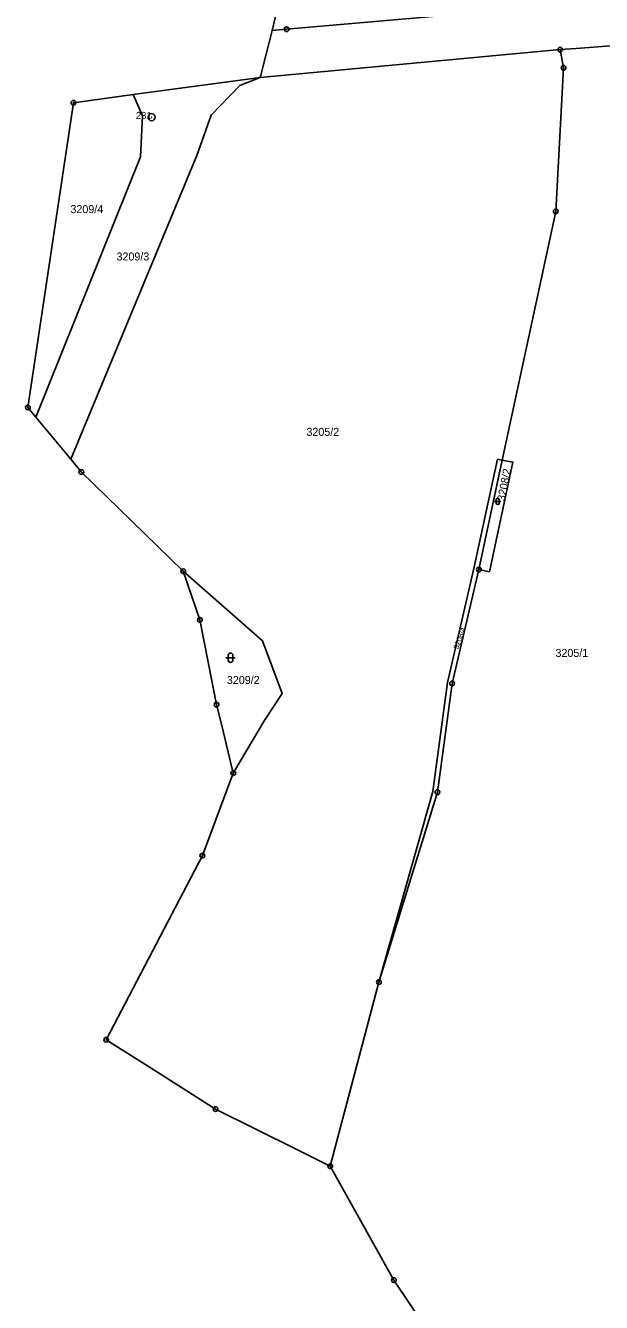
# Model space of a CAD drawing. Extents: x -644096 to -634268, y -1141430 to -1133463.
# Drawn here: x -643033.4 to -642911.1, y -1138783.4 to -1138512.2 of the extents above; entities that cross this region are included whole.
import ezdxf

# ---------------------------------------------------------------- set-up
doc = ezdxf.new("R2010")
doc.units = 0
for name, color, linetype in [('_CIVIL_CONSTRUCTION', 7, 'Continuous'), ('svrsek_osa_sjezdy', 7, 'Continuous'), ('svrsek_osa_VRT', 7, 'Continuous'), ('terminal_VRT', 7, 'Continuous')]:
    doc.layers.add(name, color=color, linetype=linetype)

msp = doc.modelspace()

# ---------------------------------------------------------------- linework, layer by layer
at = {"layer": '_CIVIL_CONSTRUCTION'}
for centre, radius in [((-642977.93, -1138512.95), 0.5), ((-642977.93, -1138512.95), 0.0303), ((-642919.85, -1138517.28), 0.5), ((-642919.85, -1138517.28), 0.0303), ((-642919.14, -1138521.11), 0.5), ((-642919.14, -1138521.11), 0.0303), ((-643023.21, -1138528.55), 0.5), ((-643023.21, -1138528.55), 0.0303), ((-643006.59, -1138531.62), 0.75), ((-643006.59, -1138531.62), 0.03), ((-642920.81, -1138551.63), 0.5), ((-642920.81, -1138551.63), 0.0303), ((-643032.86, -1138593.28), 0.5), ((-643032.86, -1138593.28), 0.0303), ((-643021.52, -1138606.97), 0.5), ((-643021.52, -1138606.97), 0.0303), ((-642937.12, -1138627.72), 0.5), ((-642999.89, -1138628.07), 0.5), ((-642999.89, -1138628.07), 0.0303), ((-642937.12, -1138627.72), 0.0303), ((-642996.36, -1138638.42), 0.5), ((-642996.36, -1138638.42), 0.0303), ((-642942.8, -1138651.9), 0.5), ((-642942.8, -1138651.9), 0.0303), ((-642992.82, -1138656.42), 0.5), ((-642992.82, -1138656.42), 0.0303), ((-642989.25, -1138670.97), 0.5), ((-642989.25, -1138670.97), 0.0303), ((-642945.91, -1138675.01), 0.5), ((-642945.91, -1138675.01), 0.0303), ((-642995.83, -1138688.48), 0.5), ((-642995.83, -1138688.48), 0.0303), ((-642958.36, -1138715.35), 0.5), ((-642958.36, -1138715.35), 0.0303), ((-643016.24, -1138727.61), 0.5), ((-643016.24, -1138727.61), 0.0303), ((-642993.01, -1138742.34), 0.5), ((-642993.01, -1138742.34), 0.0303), ((-642968.67, -1138754.49), 0.5), ((-642968.67, -1138754.49), 0.0303), ((-642955.17, -1138778.66), 0.5), ((-642955.17, -1138778.66), 0.0303)]:
    msp.add_circle(centre, radius, dxfattribs=at)
at = {"layer": 'svrsek_osa_sjezdy'}
for p, q in [((-642933.79, -1138613.25), (-642932.45, -1138613.25)), ((-642933.45, -1138612.92), (-642933.45, -1138613.59)), ((-642932.79, -1138613.59), (-642932.79, -1138612.92)), ((-642990.34, -1138645.95), (-642990.34, -1138646.95)), ((-642989.34, -1138646.95), (-642989.34, -1138645.95)), ((-642990.84, -1138646.45), (-642988.84, -1138646.45))]:
    msp.add_line(p, q, dxfattribs=at)
for centre, radius, start, end in [((-642933.12, -1138612.92), 0.335, 0, 180), ((-642933.12, -1138613.59), 0.335, 180, 359.9879), ((-642989.84, -1138645.95), 0.5, 0, 180), ((-642989.84, -1138646.95), 0.5, 180, 359.9879)]:
    msp.add_arc(centre, radius, start, end, dxfattribs=at)
at = {"layer": 'terminal_VRT'}
for p, q in [((-642981.03, -1138513.2), (-642971.97, -1138476)), ((-642981.6, -1138515.46), (-642981.03, -1138513.2)), ((-642983, -1138521.01), (-642981.6, -1138515.46)), ((-642983.55, -1138523.2), (-642919.85, -1138517.28)), ((-642983.43, -1138522.72), (-642983, -1138521.01)), ((-643010.51, -1138526.77), (-642983.55, -1138523.2)), ((-642983.55, -1138523.2), (-642983.43, -1138522.72)), ((-643023.21, -1138528.55), (-643010.51, -1138526.77)), ((-643032.86, -1138593.28), (-643023.21, -1138528.55)), ((-642920.81, -1138551.63), (-642932.19, -1138604.47)), ((-643031.17, -1138595.32), (-643032.86, -1138593.28)), ((-643023.75, -1138604.28), (-643031.17, -1138595.32)), ((-643021.52, -1138606.97), (-643023.75, -1138604.28)), ((-642932.19, -1138604.47), (-642937.12, -1138627.72)), ((-643002.63, -1138625.39), (-643021.52, -1138606.97)), ((-642999.89, -1138628.07), (-643002.63, -1138625.39)), ((-642937.12, -1138627.72), (-642934.84, -1138628.23)), ((-642995.83, -1138688.48), (-642989.25, -1138670.97)), ((-643016.24, -1138727.61), (-642995.83, -1138688.48)), ((-642958.36, -1138715.35), (-642968.67, -1138754.49)), ((-643016.24, -1138727.61), (-643006.67, -1138733.67)), ((-642975.76, -1138750.95), (-642968.67, -1138754.49)), ((-642968.67, -1138754.49), (-642955.17, -1138778.66)), ((-642955.17, -1138778.66), (-642948.97, -1138787.94))]:
    msp.add_line(p, q, dxfattribs=at)
for points in [[(-642869.85, -1138502.88), (-642875.44, -1138503.43), (-642918.32, -1138507.74), (-642977.93, -1138512.95), (-642981.03, -1138513.2)], [(-642919.85, -1138517.28), (-642916.5, -1138517.03), (-642874.92, -1138513.88)], [(-642919.85, -1138517.28), (-642919.14, -1138521.11), (-642920.81, -1138551.63)], [(-643023.75, -1138604.28), (-642996.97, -1138539.76), (-642993.93, -1138531.22), (-642987.88, -1138524.87), (-642983.55, -1138523.2)], [(-643010.51, -1138526.77), (-643008.5, -1138531.32), (-643008.95, -1138540.03), (-643031.17, -1138595.32)], [(-642938.17, -1138627.51), (-642933.16, -1138604.28), (-642932.19, -1138604.47)], [(-642934.84, -1138628.23), (-642929.91, -1138604.89), (-642932.19, -1138604.47)], [(-642989.25, -1138670.97), (-642982.55, -1138659.67), (-642978.89, -1138654.07), (-642983.03, -1138642.83), (-642999.89, -1138628.07)], [(-642989.25, -1138670.97), (-642991.86, -1138660.31), (-642992.82, -1138656.42), (-642996.36, -1138638.42), (-642999.89, -1138628.07)], [(-642958.36, -1138715.35), (-642946.9, -1138674.9), (-642943.78, -1138651.68), (-642938.17, -1138627.51)], [(-642937.12, -1138627.72), (-642942.8, -1138651.9), (-642945.91, -1138675.01), (-642958.36, -1138715.35)], [(-643006.67, -1138733.67), (-642993.01, -1138742.34), (-642975.76, -1138750.95)]]:
    msp.add_lwpolyline(points, dxfattribs=at)

# ---------------------------------------------------------------- texts
at = {"layer": '_CIVIL_CONSTRUCTION'}
msp.add_text('231', height=1.5, dxfattribs=at).set_placement((-643009.93, -1138532))
at = {"layer": 'svrsek_osa_VRT'}
for s, p in [('3209/4', (-643023.83, -1138552)), ('3209/3', (-643014.05, -1138562.06)), ('3205/2', (-642973.73, -1138599.32)), ('3205/1', (-642920.86, -1138646.28)), ('3209/2', (-642990.62, -1138652.03))]:
    msp.add_text(s, height=1.7, dxfattribs=at).set_placement(p)
for s, height, rotation, p in [('3208/2', 1.7, 79, (-642931.6, -1138613.29)), ('3208/4', 1.14, 70, (-642941.5, -1138644.78))]:
    msp.add_text(s, height=height, rotation=rotation, dxfattribs=at).set_placement(p)

doc.saveas('drawing.dxf')
